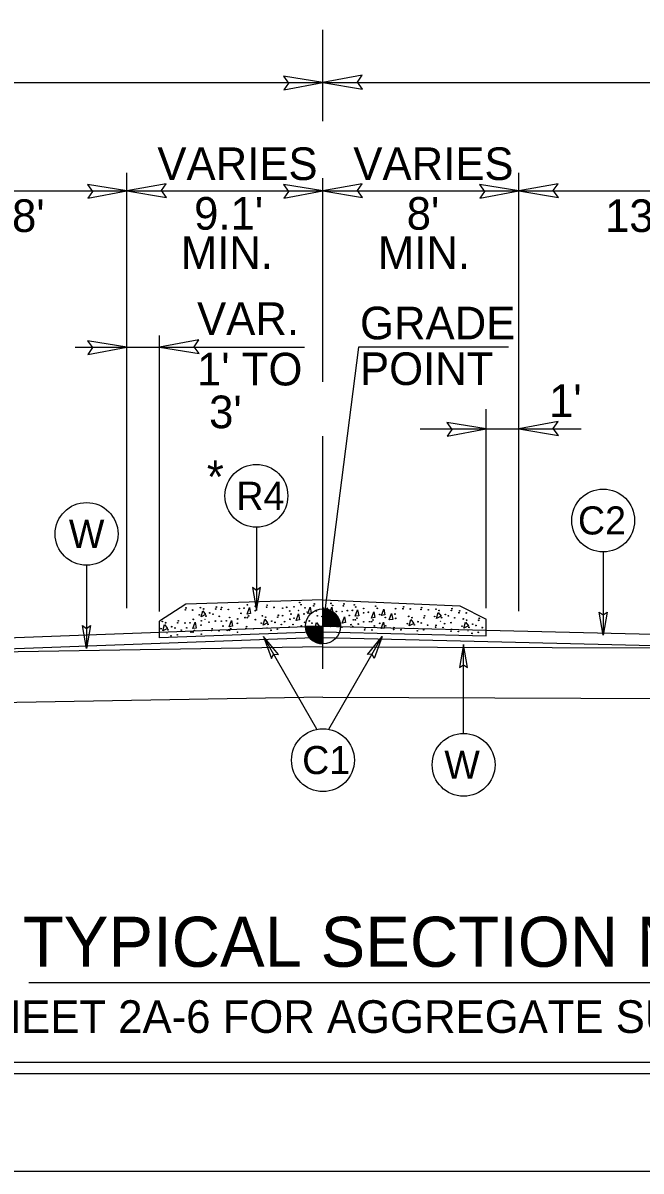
# Model space of a CAD drawing. Extents: x 573748 to 574632, y -54663 to -53209.
# Drawn here: x 574091.7 to 574120.1, y -53663.7 to -53610.9 of the extents above; entities that cross this region are included whole.
import ezdxf

# ---------------------------------------------------------------- set-up
doc = ezdxf.new("R2010")
doc.units = 0
for name, color, linetype in [('Prop Dimension', 7, 'Continuous'), ('Prop Dimension Text', 7, 'Continuous'), ('Prop Terminator CELL', 7, 'Continuous'), ('Sheet Cutting Line CELL', 7, 'Continuous'), ('Sheet Plot Border Inside CELL', 7, 'Continuous'), ('Sheet Plot Border Outside CELL', 7, 'Continuous'), ('Sheet Typical CELL', 7, 'Continuous'), ('Typical Curb CELL', 7, 'Continuous'), ('Typical Grade Point Symbol CELL', 7, 'Continuous'), ('Typical ID Circle CELL', 7, 'Continuous'), ('Typical Pavement Slope CELL', 7, 'Continuous'), ('Typical Terminator CELL', 7, 'Continuous'), ('Typical Text General CELL', 7, 'Continuous'), ('Typical Text ID Circle CELL', 7, 'Continuous'), ('Typical Text Label CELL', 7, 'Continuous')]:
    doc.layers.add(name, color=color, linetype=linetype)

msp = doc.modelspace()

# ---------------------------------------------------------------- linework, layer by layer
at = {"layer": 'Prop Dimension'}
for p, q in [((574105.462, -53615.449), (574105.462, -53611.242)), ((574060.462, -53613.669), (574105.462, -53613.669)), ((574105.462, -53613.669), (574150.462, -53613.669)), ((574096.462, -53637.83), (574096.462, -53617.824)), ((574114.462, -53637.966), (574114.462, -53617.824)), ((574105.462, -53627.43), (574105.462, -53618.065)), ((574078.462, -53618.65), (574096.462, -53618.65)), ((574096.462, -53618.65), (574105.462, -53618.65)), ((574105.462, -53618.65), (574114.462, -53618.65)), ((574114.462, -53618.65), (574132.462, -53618.65)), ((574097.962, -53637.977), (574097.962, -53625.288)), ((574094.084, -53625.83), (574104.617, -53625.83)), ((574112.962, -53637.827), (574112.962, -53628.676)), ((574109.925, -53629.587), (574117.323, -53629.587)), ((574105.462, -53640.621), (574105.462, -53629.922)), ((574105.462, -53637.44), (574099.17, -53637.638)), ((574105.462, -53637.44), (574111.755, -53637.712)), ((574099.17, -53637.638), (574097.962, -53638.428)), ((574111.755, -53637.712), (574112.962, -53638.329)), ((574097.962, -53639.197), (574097.962, -53638.428)), ((574112.962, -53639.098), (574112.962, -53638.329)), ((574105.462, -53638.917), (574097.962, -53639.197)), ((574105.462, -53638.917), (574112.962, -53639.098)), ((574105.462, -53639.597), (574060.462, -53640.343)), ((574105.462, -53639.597), (574150.462, -53639.749)), ((574105.462, -53641.923), (574060.462, -53642.67)), ((574105.462, -53641.923), (574150.462, -53642.076))]:
    msp.add_line(p, q, dxfattribs=at)
msp.add_lwpolyline([(574113.983, -53625.833), (574107.094, -53625.833), (574105.462, -53638.66)], dxfattribs=at)
at = {"layer": 'Prop Terminator CELL'}
for points in [[(574103.666, -53614.002), (574105.462, -53613.669), (574103.648, -53613.372), (574103.882, -53613.689)], [(574107.259, -53613.335), (574105.462, -53613.669), (574107.277, -53613.965), (574107.043, -53613.648)], [(574094.666, -53618.983), (574096.462, -53618.65), (574094.648, -53618.353), (574094.882, -53618.67)], [(574098.259, -53618.317), (574096.462, -53618.65), (574098.277, -53618.947), (574098.043, -53618.63)], [(574103.666, -53618.983), (574105.462, -53618.65), (574103.648, -53618.353), (574103.882, -53618.67)], [(574107.259, -53618.317), (574105.462, -53618.65), (574107.277, -53618.947), (574107.043, -53618.63)], [(574112.666, -53618.983), (574114.462, -53618.65), (574112.648, -53618.353), (574112.882, -53618.67)], [(574116.259, -53618.317), (574114.462, -53618.65), (574116.277, -53618.947), (574116.043, -53618.63)], [(574094.666, -53626.163), (574096.462, -53625.83), (574094.648, -53625.533), (574094.882, -53625.85)], [(574099.759, -53625.497), (574097.962, -53625.83), (574099.777, -53626.127), (574099.543, -53625.81)], [(574111.166, -53629.92), (574112.962, -53629.587), (574111.148, -53629.29), (574111.382, -53629.607)], [(574116.259, -53629.253), (574114.462, -53629.587), (574116.277, -53629.883), (574116.043, -53629.566)]]:
    msp.add_lwpolyline(points, close=True, dxfattribs=at)
at = {"layer": 'Sheet Cutting Line CELL'}
msp.add_line((573944.171, -53663.697), (574280.971, -53663.697), dxfattribs=at)
at = {"layer": 'Sheet Plot Border Inside CELL'}
msp.add_lwpolyline([(574280.071, -53448.187), (573946.771, -53448.187), (573946.771, -53659.207), (574280.071, -53659.207)], close=True, dxfattribs=at)
at = {"layer": 'Sheet Plot Border Outside CELL'}
msp.add_lwpolyline([(574280.971, -53443.697), (573944.171, -53443.697), (573944.171, -53663.697), (574280.971, -53663.697)], close=True, dxfattribs=at)
at = {"layer": 'Sheet Typical CELL'}
msp.add_lwpolyline([(574277.571, -53448.697), (573977.571, -53448.697), (573977.571, -53658.697), (574277.571, -53658.697)], close=True, dxfattribs=at)
at = {"layer": 'Typical Curb CELL'}
for p, q in [((574099.863, -53638.228), (574099.94, -53637.949)), ((574099.94, -53637.949), (574100.073, -53638.123)), ((574101.98, -53638.095), (574102.088, -53637.802)), ((574102.088, -53637.802), (574102.134, -53638.072)), ((574104.775, -53638.075), (574104.883, -53637.782)), ((574104.883, -53637.782), (574104.929, -53638.052)), ((574105.762, -53638.074), (574105.869, -53637.781)), ((574105.869, -53637.781), (574105.916, -53638.051)), ((574106.95, -53638.194), (574107.057, -53637.901)), ((574107.057, -53637.901), (574107.104, -53638.171)), ((574107.691, -53638.282), (574107.798, -53637.989)), ((574107.798, -53637.989), (574107.845, -53638.259)), ((574108.152, -53638.161), (574108.26, -53637.868)), ((574108.26, -53637.868), (574108.307, -53638.138)), ((574110.677, -53638.301), (574110.755, -53638.022)), ((574110.755, -53638.022), (574110.888, -53638.196)), ((574099.493, -53638.763), (574099.6, -53638.47)), ((574099.6, -53638.47), (574099.647, -53638.74)), ((574100.073, -53638.123), (574099.863, -53638.228)), ((574101.159, -53638.679), (574101.266, -53638.386)), ((574101.266, -53638.386), (574101.313, -53638.656)), ((574102.134, -53638.072), (574101.98, -53638.095)), ((574102.711, -53638.605), (574102.788, -53638.326)), ((574102.922, -53638.499), (574102.711, -53638.605)), ((574102.788, -53638.326), (574102.922, -53638.499)), ((574104.234, -53638.386), (574104.342, -53638.093)), ((574104.389, -53638.364), (574104.234, -53638.386)), ((574104.342, -53638.093), (574104.389, -53638.364)), ((574104.929, -53638.052), (574104.775, -53638.075)), ((574105.083, -53638.766), (574105.16, -53638.487)), ((574105.16, -53638.487), (574105.294, -53638.66)), ((574105.916, -53638.051), (574105.762, -53638.074)), ((574106.342, -53638.51), (574106.45, -53638.218)), ((574106.496, -53638.488), (574106.342, -53638.51)), ((574106.45, -53638.218), (574106.496, -53638.488)), ((574107.104, -53638.171), (574106.95, -53638.194)), ((574107.845, -53638.259), (574107.691, -53638.282)), ((574108.133, -53638.764), (574108.241, -53638.471)), ((574108.307, -53638.138), (574108.152, -53638.161)), ((574108.241, -53638.471), (574108.287, -53638.742)), ((574108.511, -53638.363), (574108.619, -53638.07)), ((574108.666, -53638.34), (574108.511, -53638.363)), ((574108.619, -53638.07), (574108.666, -53638.34)), ((574109.426, -53638.632), (574109.503, -53638.353)), ((574109.637, -53638.526), (574109.426, -53638.632)), ((574109.503, -53638.353), (574109.637, -53638.526)), ((574110.888, -53638.196), (574110.677, -53638.301)), ((574111.937, -53638.747), (574112.014, -53638.468)), ((574112.014, -53638.468), (574112.147, -53638.641)), ((574098.113, -53638.863), (574098.19, -53638.584)), ((574098.324, -53638.757), (574098.113, -53638.863)), ((574098.19, -53638.584), (574098.324, -53638.757)), ((574099.647, -53638.74), (574099.493, -53638.763)), ((574101.313, -53638.656), (574101.159, -53638.679)), ((574105.294, -53638.66), (574105.083, -53638.766)), ((574108.287, -53638.742), (574108.133, -53638.764)), ((574112.147, -53638.641), (574111.937, -53638.747))]:
    msp.add_line(p, q, dxfattribs=at)
for centre in [(574099.142, -53637.903), (574099.17, -53637.816), (574099.479, -53637.913), (574099.836, -53637.802), (574099.983, -53637.861), (574100.265, -53638.045), (574100.542, -53637.863), (574100.57, -53637.776), (574100.777, -53637.88), (574100.805, -53637.793), (574101.115, -53637.89), (574101.618, -53637.839), (574101.843, -53637.828), (574101.997, -53637.673), (574102.356, -53637.941), (574102.363, -53637.739), (574102.873, -53637.78), (574102.901, -53637.693), (574103.21, -53637.79), (574103.613, -53637.826), (574103.797, -53637.784), (574103.939, -53637.958), (574104.138, -53637.767), (574104.34, -53637.937), (574104.389, -53637.568), (574104.457, -53637.666), (574104.638, -53637.808), (574104.738, -53638.013), (574105.042, -53637.719), (574105.07, -53637.632), (574105.155, -53637.958), (574105.462, -53637.816), (574105.662, -53637.833), (574105.84, -53637.606), (574105.909, -53637.704), (574106.072, -53637.979), (574106.346, -53637.979), (574106.406, -53637.719), (574106.434, -53637.632), (574106.587, -53637.939), (574106.813, -53637.928), (574106.898, -53637.675), (574106.967, -53637.773), (574107.326, -53638.041), (574107.333, -53637.838), (574107.554, -53638.015), (574107.886, -53637.737), (574107.955, -53637.835), (574108.796, -53637.85), (574109.138, -53637.851), (574109.166, -53637.764), (574109.476, -53637.861), (574109.963, -53637.891), (574109.991, -53637.803), (574110.3, -53637.9), (574110.651, -53637.875), (574110.798, -53637.934), (574111.357, -53637.936), (574111.385, -53637.849), (574111.709, -53638.036), (574111.737, -53637.948), (574112.046, -53638.045), (574098.087, -53638.436), (574098.234, -53638.495), (574098.793, -53638.498), (574098.821, -53638.41), (574099.13, -53638.508), (574099.356, -53638.497), (574099.509, -53638.342), (574099.78, -53638.136), (574099.876, -53638.407), (574100.094, -53638.19), (574100.232, -53638.466), (574100.412, -53638.104), (574100.524, -53638.418), (574100.702, -53638.2), (574100.796, -53638.423), (574101.022, -53638.412), (574101.175, -53638.257), (574101.535, -53638.525), (574101.542, -53638.322), (574101.698, -53638.065), (574101.89, -53638.26), (574101.987, -53638.26), (574102.05, -53638.184), (574102.361, -53638.351), (574102.628, -53638.512), (574102.685, -53638.179), (574102.831, -53638.237), (574102.942, -53638.566), (574103.114, -53638.422), (574103.26, -53638.48), (574103.39, -53638.24), (574103.418, -53638.153), (574103.551, -53638.577), (574103.608, -53638.172), (574103.7, -53638.446), (574103.944, -53638.336), (574104.001, -53638.097), (574104.084, -53638.578), (574104.136, -53638.285), (574104.59, -53638.092), (574104.624, -53638.479), (574104.831, -53638.414), (574104.955, -53638.519), (574105.205, -53638.18), (574105.424, -53638.211), (574105.528, -53638.466), (574105.698, -53638.221), (574105.859, -53638.359), (574106.151, -53638.311), (574106.265, -53638.545), (574106.668, -53638.164), (574106.86, -53638.36), (574106.957, -53638.36), (574107.02, -53638.283), (574107.083, -53638.557), (574107.331, -53638.451), (574107.601, -53638.447), (574107.698, -53638.447), (574107.761, -53638.371), (574108.067, -53638.115), (574108.071, -53638.525), (574108.324, -53638.253), (574108.779, -53638.098), (574108.807, -53638.297), (574109.344, -53638.539), (574109.4, -53638.205), (574109.547, -53638.264), (574109.829, -53638.449), (574109.976, -53638.507), (574110.106, -53638.267), (574110.134, -53638.179), (574110.595, -53638.209), (574110.909, -53638.263), (574111.047, -53638.538), (574111.08, -53638.118), (574111.227, -53638.177), (574111.338, -53638.491), (574111.517, -53638.273), (574111.91, -53638.321), (574112.057, -53638.379), (574112.339, -53638.564), (574112.616, -53638.382), (574112.644, -53638.295), (574098.031, -53638.77), (574098.345, -53638.824), (574098.483, -53639.1), (574098.516, -53638.68), (574098.663, -53638.738), (574098.774, -53639.052), (574098.953, -53638.835), (574099.211, -53638.733), (574099.403, -53638.929), (574099.5, -53638.929), (574099.563, -53638.852), (574099.869, -53638.61), (574099.873, -53639.02), (574100.347, -53638.856), (574100.375, -53638.768), (574100.685, -53638.866), (574100.877, -53638.648), (574101.069, -53638.844), (574101.166, -53638.844), (574101.229, -53638.768), (574101.539, -53638.935), (574101.929, -53638.764), (574101.957, -53638.676), (574102.266, -53638.773), (574103.08, -53638.842), (574103.372, -53638.794), (574103.913, -53638.695), (574104.473, -53638.636), (574105.515, -53638.618), (574105.748, -53638.587), (574105.82, -53638.665), (574106.085, -53638.604), (574106.338, -53638.697), (574106.749, -53638.588), (574106.821, -53638.666), (574107.372, -53638.819), (574107.4, -53638.732), (574107.709, -53638.829), (574107.824, -53638.644), (574108.349, -53638.641), (574108.704, -53638.808), (574108.732, -53638.721), (574109.041, -53638.818), (574109.658, -53638.593), (574109.796, -53638.869), (574110.087, -53638.821), (574110.266, -53638.604), (574110.634, -53638.703), (574110.662, -53638.615), (574110.972, -53638.713), (574111.345, -53638.887), (574111.373, -53638.8), (574111.682, -53638.897), (574111.854, -53638.654), (574112.168, -53638.708), (574112.306, -53638.984), (574112.486, -53638.623), (574112.598, -53638.937), (574112.776, -53638.719)]:
    msp.add_ellipse(centre, major_axis=(0.0001, 0.0192), ratio=0.533333, dxfattribs=at)
for centre in [(574100.046, -53638.371), (574110.861, -53638.444), (574098.297, -53639.005), (574102.895, -53638.747), (574109.61, -53638.774), (574112.12, -53638.889)]:
    msp.add_ellipse(centre, major_axis=(-0.0001, -0.0219), ratio=0.533333, start_param=2.050606, end_param=4.270718, dxfattribs=at)
at = {"layer": 'Typical Grade Point Symbol CELL'}
for p, q in [((574105.462, -53638.66), (574105.462, -53637.854)), ((574104.657, -53638.66), (574105.462, -53638.66)), ((574105.46, -53639.465), (574105.462, -53638.66)), ((574105.462, -53638.66), (574105.46, -53639.465)), ((574106.268, -53638.66), (574105.462, -53638.66))]:
    msp.add_line(p, q, dxfattribs=at)
for points in [[(574105.469, -53637.854), (574105.469, -53637.854), (574105.469, -53638.66)], [(574105.486, -53637.854), (574105.486, -53638.66)], [(574105.502, -53637.856), (574105.502, -53638.66)], [(574105.518, -53637.856), (574105.518, -53638.66)], [(574105.534, -53637.858), (574105.534, -53638.66)], [(574105.55, -53637.859), (574105.55, -53638.66)], [(574105.566, -53637.861), (574105.566, -53638.66)], [(574105.582, -53637.863), (574105.582, -53638.66)], [(574105.598, -53637.865), (574105.598, -53638.66)], [(574105.614, -53637.868), (574105.614, -53638.66)], [(574105.631, -53637.872), (574105.631, -53638.66)], [(574105.647, -53637.876), (574105.647, -53638.66)], [(574105.663, -53637.879), (574105.663, -53638.66)], [(574105.679, -53637.884), (574105.679, -53638.66)], [(574105.695, -53637.888), (574105.695, -53638.66)], [(574105.711, -53637.893), (574105.711, -53638.66)], [(574105.727, -53637.899), (574105.727, -53638.66)], [(574105.743, -53637.904), (574105.743, -53638.66)], [(574105.759, -53637.911), (574105.759, -53638.66)], [(574105.776, -53637.918), (574105.776, -53638.66)], [(574105.792, -53637.926), (574105.792, -53638.66)], [(574105.808, -53637.933), (574105.808, -53638.66)], [(574105.824, -53637.94), (574105.824, -53638.66)], [(574105.84, -53637.949), (574105.84, -53638.66)], [(574105.856, -53637.958), (574105.856, -53638.66)], [(574105.872, -53637.967), (574105.872, -53638.66)], [(574105.888, -53637.976), (574105.888, -53638.66)], [(574105.904, -53637.986), (574105.904, -53638.66)], [(574105.921, -53637.997), (574105.921, -53638.66)], [(574105.937, -53638.01), (574105.937, -53638.66)], [(574105.953, -53638.021), (574105.953, -53638.66)], [(574105.969, -53638.033), (574105.969, -53638.66)], [(574105.985, -53638.047), (574105.985, -53638.66)], [(574106.001, -53638.062), (574106.001, -53638.66)], [(574106.017, -53638.076), (574106.017, -53638.66)], [(574106.033, -53638.092), (574106.033, -53638.66)], [(574106.049, -53638.108), (574106.049, -53638.66)], [(574106.066, -53638.126), (574106.066, -53638.66)], [(574106.082, -53638.146), (574106.082, -53638.66)], [(574106.098, -53638.166), (574106.098, -53638.66)], [(574106.114, -53638.187), (574106.114, -53638.66)], [(574106.13, -53638.21), (574106.13, -53638.66)], [(574106.146, -53638.235), (574106.146, -53638.66)], [(574106.162, -53638.262), (574106.162, -53638.66)], [(574106.178, -53638.291), (574106.178, -53638.66)], [(574106.194, -53638.325), (574106.194, -53638.66)], [(574106.211, -53638.362), (574106.211, -53638.66)], [(574106.227, -53638.407), (574106.227, -53638.66)], [(574106.243, -53638.463), (574106.243, -53638.66)], [(574106.259, -53638.545), (574106.259, -53638.66)], [(574104.66, -53638.66), (574104.66, -53638.747)], [(574104.676, -53638.66), (574104.676, -53638.842)], [(574104.692, -53638.66), (574104.692, -53638.9)], [(574104.708, -53638.66), (574104.708, -53638.948)], [(574104.725, -53638.66), (574104.725, -53638.986)], [(574104.741, -53638.66), (574104.741, -53639.02)], [(574104.757, -53638.66), (574104.757, -53639.05)], [(574104.773, -53638.66), (574104.773, -53639.079)], [(574104.789, -53638.66), (574104.789, -53639.104)], [(574104.805, -53638.66), (574104.805, -53639.127)], [(574104.821, -53638.66), (574104.821, -53639.148)], [(574104.837, -53638.66), (574104.837, -53639.168)], [(574104.853, -53638.66), (574104.853, -53639.188)], [(574104.87, -53638.66), (574104.87, -53639.206)], [(574104.886, -53638.66), (574104.886, -53639.224)], [(574104.902, -53638.66), (574104.902, -53639.24)], [(574104.918, -53638.66), (574104.918, -53639.254)], [(574104.934, -53638.66), (574104.934, -53639.268)], [(574104.95, -53638.66), (574104.95, -53639.283)], [(574104.966, -53638.66), (574104.966, -53639.295)], [(574104.982, -53638.66), (574104.982, -53639.308)], [(574104.998, -53638.66), (574104.998, -53639.318)], [(574105.015, -53638.66), (574105.015, -53639.329)], [(574105.031, -53638.66), (574105.031, -53639.34)], [(574105.047, -53638.66), (574105.047, -53639.351)], [(574105.063, -53638.66), (574105.063, -53639.36)], [(574105.079, -53638.66), (574105.079, -53639.369)], [(574105.095, -53638.66), (574105.095, -53639.378)], [(574105.111, -53638.66), (574105.111, -53639.385)], [(574105.127, -53638.66), (574105.127, -53639.392)], [(574105.144, -53638.66), (574105.144, -53639.399)], [(574105.16, -53638.66), (574105.16, -53639.406)], [(574105.176, -53638.66), (574105.176, -53639.413)], [(574105.192, -53638.66), (574105.192, -53639.419)], [(574105.208, -53638.66), (574105.208, -53639.424)], [(574105.224, -53638.66), (574105.224, -53639.43)], [(574105.24, -53638.66), (574105.24, -53639.433)], [(574105.256, -53638.66), (574105.256, -53639.438)], [(574105.272, -53638.66), (574105.272, -53639.442)], [(574105.289, -53638.66), (574105.289, -53639.446)], [(574105.305, -53638.66), (574105.305, -53639.449)], [(574105.321, -53638.66), (574105.321, -53639.453)], [(574105.337, -53638.66), (574105.337, -53639.455)], [(574105.353, -53638.66), (574105.353, -53639.458)], [(574105.369, -53638.66), (574105.369, -53639.46)], [(574105.385, -53638.66), (574105.385, -53639.462)], [(574105.401, -53638.66), (574105.401, -53639.464)], [(574105.417, -53638.66), (574105.417, -53639.464)], [(574105.434, -53638.66), (574105.434, -53639.465)], [(574105.45, -53638.66), (574105.45, -53639.465), (574105.45, -53639.465)]]:
    msp.add_lwpolyline(points, dxfattribs=at)
msp.add_circle((574105.461, -53638.659), 0.806, dxfattribs=at)
for start, end in [(359.9905, 89.9905), (179.9905, 269.9905)]:
    msp.add_arc((574105.461, -53638.659), 0.806, start, end, dxfattribs=at)
at = {"layer": 'Typical ID Circle CELL'}
for p, q in [((574102.407, -53634.107), (574102.407, -53637.933)), ((574118.332, -53635.239), (574118.332, -53639.065)), ((574094.608, -53635.855), (574094.608, -53639.682)), ((574105.188, -53643.394), (574102.735, -53639.133)), ((574105.735, -53643.394), (574108.188, -53639.133)), ((574111.923, -53643.583), (574111.923, -53639.499))]:
    msp.add_line(p, q, dxfattribs=at)
for centre in [(574102.407, -53632.664), (574118.332, -53633.796), (574094.608, -53634.413), (574105.462, -53644.811), (574111.923, -53645.025)]:
    msp.add_circle(centre, 1.443, dxfattribs=at)
at = {"layer": 'Typical Pavement Slope CELL'}
for p, q in [((574097.962, -53638.94), (574060.462, -53640.343)), ((574105.462, -53638.66), (574097.962, -53638.94)), ((574105.462, -53638.66), (574112.962, -53638.841)), ((574112.962, -53638.841), (574150.462, -53639.749)), ((574105.462, -53639.174), (574052.744, -53641.146)), ((574105.462, -53639.174), (574150.462, -53640.264))]:
    msp.add_line(p, q, dxfattribs=at)
at = {"layer": 'Typical Terminator CELL'}
for points in [[(574102.226, -53636.879), (574102.407, -53637.933), (574102.595, -53636.873), (574102.407, -53637.007)], [(574118.513, -53638.011), (574118.332, -53639.065), (574118.144, -53638.005), (574118.332, -53638.14)], [(574094.789, -53638.627), (574094.608, -53639.682), (574094.42, -53638.621), (574094.608, -53638.756)], [(574103.419, -53639.957), (574102.735, -53639.133), (574103.102, -53640.146), (574103.197, -53639.936)], [(574107.505, -53639.957), (574108.188, -53639.133), (574107.822, -53640.146), (574107.726, -53639.936)], [(574112.105, -53640.554), (574111.923, -53639.499), (574111.736, -53640.56), (574111.923, -53640.425)]]:
    msp.add_lwpolyline(points, close=True, dxfattribs=at)
at = {"layer": 'Typical Text Label CELL'}
msp.add_line((574091.962, -53655.028), (574128.169, -53655.028), dxfattribs=at)

# ---------------------------------------------------------------- texts
at = {"layer": 'Prop Dimension Text'}
for s, height, p in [('VARIES', 1.5, (574097.859, -53618.148)), ('VARIES', 1.5, (574106.859, -53618.148)), ("16.5' TO 18'", 1.5, (574081.881, -53620.536)), ("9.1'", 1.5, (574099.546, -53620.431)), ("8'", 1.5, (574109.309, -53620.431)), ("13' TO 18'", 1.5, (574118.418, -53620.536)), ('MIN.', 1.5, (574098.933, -53622.231)), ('MIN.', 1.5, (574107.986, -53622.231)), ('VAR.', 1.5, (574099.682, -53625.267)), ('GRADE', 1.5, (574107.165, -53625.47)), ("1' TO", 1.5, (574099.678, -53627.589)), ('POINT', 1.5, (574107.165, -53627.57)), ("1'", 1.5, (574115.847, -53629.044)), (" 3'", 1.5, (574099.678, -53629.555)), ('*', 1.5, (574100.13, -53632.537)), ('TYPICAL SECTION NO. 4', 2.3, (574091.68, -53654.309))]:
    msp.add_text(s, height=height, dxfattribs=at).set_placement(p)
at = {"layer": 'Typical Text General CELL'}
msp.add_text('SEE SHEET 2A-6 FOR AGGREGATE SUBGRADE DETAIL', height=1.5, dxfattribs=at).set_placement((574084.246, -53657.348))
at = {"layer": 'Typical Text ID Circle CELL'}
for s, height, p in [('R4', 1.2912, (574101.485, -53633.307)), ('C2', 1.2912, (574117.174, -53634.439)), ('W', 1.291, (574093.795, -53635.056)), ('C1', 1.2912, (574104.508, -53645.453)), ('W', 1.291, (574111.038, -53645.668))]:
    msp.add_text(s, height=height, dxfattribs=at).set_placement(p)

doc.saveas('drawing.dxf')
